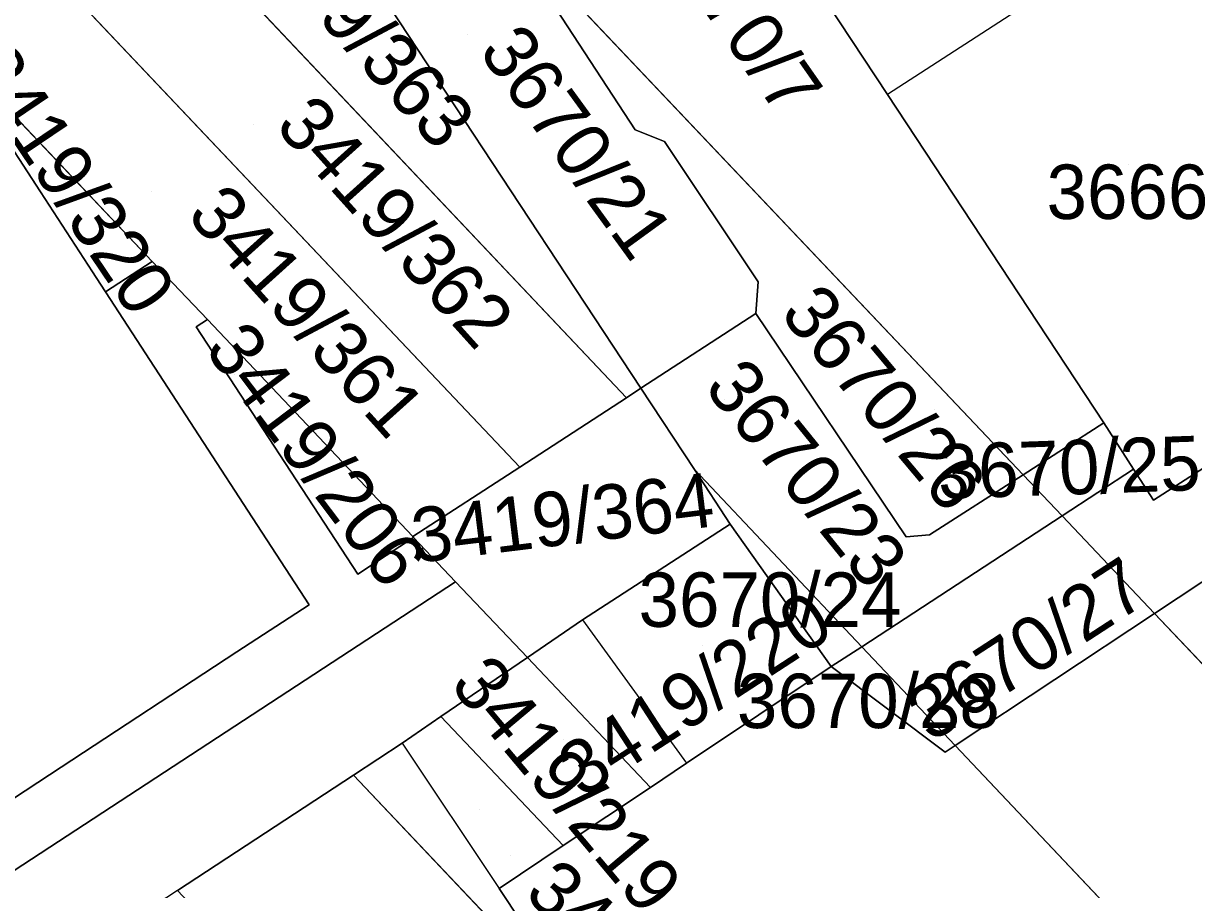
# Model space of a CAD drawing. Extents: x -262715 to -259381, y -1237238 to -1231182.
# Drawn here: x -261913.43 to -261870.4, y -1235771.55 to -1235739.72 of the extents above; entities that cross this region are included whole.
import ezdxf

# ---------------------------------------------------------------- set-up
doc = ezdxf.new("R2010")
doc.units = 0
for name, color, linetype in [('body_kn', 7, 'Continuous'), ('kladpar_druhypozemkov', 7, 'Continuous'), ('kladpar_hranice', 7, 'Continuous'), ('kladpar_parcelnecisla', 7, 'Continuous'), ('kladpar_plochy', 7, 'Continuous'), ('kladpar_sipky', 7, 'Continuous'), ('zappar_hrandruhpozemk', 7, 'Continuous')]:
    doc.layers.add(name, color=color, linetype=linetype)

msp = doc.modelspace()

# ---------------------------------------------------------------- linework, layer by layer
at = {"layer": 'body_kn'}
for p, q in [((-261881.66, -1235742.34), (-261881.66, -1235742.34)), ((-261890.94, -1235743.63), (-261890.94, -1235743.63)), ((-261889.86, -1235744.06), (-261889.86, -1235744.06)), ((-261908.7, -1235748.47), (-261908.7, -1235748.47)), ((-261908.7, -1235748.47), (-261908.7, -1235748.47)), ((-261886.41, -1235749.22), (-261886.41, -1235749.22)), ((-261910.41, -1235749.59), (-261910.41, -1235749.59)), ((-261906.67, -1235750.61), (-261906.67, -1235750.61)), ((-261906.67, -1235750.61), (-261906.67, -1235750.61)), ((-261886.5, -1235750.39), (-261886.5, -1235750.39)), ((-261886.5, -1235750.39), (-261886.5, -1235750.39)), ((-261907.08, -1235750.88), (-261907.08, -1235750.88)), ((-261890.73, -1235753.13), (-261890.73, -1235753.13)), ((-261890.73, -1235753.13), (-261890.73, -1235753.13)), ((-261891.26, -1235753.48), (-261891.26, -1235753.48)), ((-261891.26, -1235753.48), (-261891.26, -1235753.48)), ((-261873.7, -1235754.4), (-261873.7, -1235754.4)), ((-261895.18, -1235756.03), (-261895.18, -1235756.03)), ((-261895.18, -1235756.03), (-261895.18, -1235756.03)), ((-261888.76, -1235756.12), (-261888.76, -1235756.12)), ((-261888.76, -1235756.12), (-261888.76, -1235756.12)), ((-261872.61, -1235756.1), (-261872.61, -1235756.1)), ((-261876.67, -1235756.31), (-261876.67, -1235756.31)), ((-261876.67, -1235756.31), (-261876.67, -1235756.31)), ((-261871.88, -1235757.24), (-261871.88, -1235757.24)), ((-261905.01, -1235757.89), (-261905.01, -1235757.89)), ((-261875.24, -1235757.82), (-261875.24, -1235757.82)), ((-261875.24, -1235757.82), (-261875.24, -1235757.82)), ((-261887.44, -1235758.12), (-261887.44, -1235758.12)), ((-261887.44, -1235758.12), (-261887.44, -1235758.12)), ((-261899.12, -1235758.58), (-261899.12, -1235758.58)), ((-261899.12, -1235758.58), (-261899.12, -1235758.58)), ((-261899.09, -1235758.61), (-261899.09, -1235758.61)), ((-261899.09, -1235758.61), (-261899.09, -1235758.61)), ((-261880.98, -1235758.59), (-261880.98, -1235758.59)), ((-261880.12, -1235758.52), (-261880.12, -1235758.52)), ((-261901.14, -1235759.96), (-261901.14, -1235759.96)), ((-261897.55, -1235760.24), (-261897.55, -1235760.24)), ((-261897.55, -1235760.24), (-261897.55, -1235760.24)), ((-261902.93, -1235761.09), (-261902.93, -1235761.09)), ((-261902.93, -1235761.09), (-261902.93, -1235761.09)), ((-261871.84, -1235761.41), (-261871.84, -1235761.41)), ((-261892.87, -1235761.64), (-261892.87, -1235761.64)), ((-261892.87, -1235761.64), (-261892.87, -1235761.64)), ((-261882.61, -1235762.63), (-261882.61, -1235762.63)), ((-261882.61, -1235762.63), (-261882.61, -1235762.63)), ((-261905.58, -1235762.82), (-261905.58, -1235762.82)), ((-261894.9, -1235763.03), (-261894.9, -1235763.03)), ((-261894.9, -1235763.03), (-261894.9, -1235763.03)), ((-261883.73, -1235763.36), (-261883.73, -1235763.36)), ((-261898.08, -1235765.2), (-261898.08, -1235765.2)), ((-261898.08, -1235765.2), (-261898.08, -1235765.2)), ((-261899.51, -1235766.18), (-261899.51, -1235766.18)), ((-261899.51, -1235766.18), (-261899.51, -1235766.18)), ((-261879.54, -1235766.5), (-261879.54, -1235766.5)), ((-261879.17, -1235766.26), (-261879.17, -1235766.26)), ((-261879.17, -1235766.26), (-261879.17, -1235766.26)), ((-261889.05, -1235766.91), (-261889.05, -1235766.91)), ((-261912.05, -1235767.06), (-261912.05, -1235767.06)), ((-261901.29, -1235767.35), (-261901.29, -1235767.35)), ((-261901.29, -1235767.35), (-261901.29, -1235767.35)), ((-261890.38, -1235767.8), (-261890.38, -1235767.8)), ((-261890.38, -1235767.8), (-261890.38, -1235767.8)), ((-261893.59, -1235769.94), (-261893.59, -1235769.94)), ((-261893.59, -1235769.94), (-261893.59, -1235769.94)), ((-261895.94, -1235771.52), (-261895.94, -1235771.52))]:
    msp.add_line(p, q, dxfattribs=at)
at = {"layer": 'kladpar_druhypozemkov'}
for p, q in [((-261897.12, -1235740.12), (-261897.12, -1235740.12)), ((-261904.97, -1235743.45), (-261904.97, -1235743.45)), ((-261872.8, -1235744.89), (-261872.8, -1235744.89)), ((-261908.73, -1235745.89), (-261908.73, -1235745.89)), ((-261905.68, -1235752.62), (-261905.68, -1235752.62)), ((-261887.64, -1235753.53), (-261887.64, -1235753.53)), ((-261879.95, -1235753.91), (-261879.95, -1235753.91)), ((-261873.81, -1235755.6), (-261873.81, -1235755.6)), ((-261892.08, -1235756.77), (-261892.08, -1235756.77)), ((-261885.37, -1235760.33), (-261885.37, -1235760.33)), ((-261876.52, -1235761.89), (-261876.52, -1235761.89)), ((-261888.45, -1235762.59), (-261888.45, -1235762.59)), ((-261882.25, -1235764.01), (-261882.25, -1235764.01)), ((-261893.57, -1235766.05), (-261893.57, -1235766.05)), ((-261896.68, -1235768.6), (-261896.68, -1235768.6))]:
    msp.add_line(p, q, dxfattribs=at)
at = {"layer": 'kladpar_hranice'}
for p, q in [((-261891.26, -1235753.48), (-261909, -1235734.72)), ((-261895.91, -1235736.01), (-261876.67, -1235756.31)), ((-261876.67, -1235756.31), (-261895.91, -1235736.01)), ((-261895.18, -1235756.03), (-261912.92, -1235737.3)), ((-261915.86, -1235740.92), (-261908.7, -1235748.47)), ((-261908.7, -1235748.47), (-261906.67, -1235750.61)), ((-261890.73, -1235753.13), (-261886.5, -1235750.39)), ((-261886.5, -1235750.39), (-261890.73, -1235753.13)), ((-261890.73, -1235753.13), (-261891.26, -1235753.48)), ((-261888.76, -1235756.12), (-261890.73, -1235753.13)), ((-261888.76, -1235756.12), (-261882.61, -1235762.63)), ((-261882.61, -1235762.63), (-261888.76, -1235756.12)), ((-261875.24, -1235757.82), (-261876.67, -1235756.31)), ((-261876.67, -1235756.31), (-261875.24, -1235757.82)), ((-261882.61, -1235762.63), (-261875.24, -1235757.82)), ((-261875.24, -1235757.82), (-261882.61, -1235762.63)), ((-261875.24, -1235757.82), (-261871.84, -1235761.41)), ((-261871.84, -1235761.41), (-261875.24, -1235757.82)), ((-261899.09, -1235758.61), (-261897.55, -1235760.24)), ((-261897.55, -1235760.24), (-261894.9, -1235763.03)), ((-261871.84, -1235761.41), (-261879.17, -1235766.26)), ((-261879.17, -1235766.26), (-261871.84, -1235761.41)), ((-261831.85, -1235803.58), (-261871.84, -1235761.41)), ((-261871.84, -1235761.41), (-261831.85, -1235803.58)), ((-261879.17, -1235766.26), (-261882.61, -1235762.63)), ((-261882.61, -1235762.63), (-261879.17, -1235766.26)), ((-261898.08, -1235765.2), (-261894.9, -1235763.03)), ((-261894.9, -1235763.03), (-261890.38, -1235767.8)), ((-261890.38, -1235767.8), (-261894.9, -1235763.03)), ((-261893.59, -1235769.94), (-261898.08, -1235765.2)), ((-261898.08, -1235765.2), (-261893.59, -1235769.94)), ((-261839.69, -1235808.02), (-261879.17, -1235766.26)), ((-261879.17, -1235766.26), (-261839.69, -1235808.02)), ((-261907.77, -1235771.59), (-261901.29, -1235767.35)), ((-261901.29, -1235767.35), (-261892.66, -1235776.47)), ((-261892.66, -1235776.47), (-261901.29, -1235767.35)), ((-261890.38, -1235767.8), (-261893.59, -1235769.94))]:
    msp.add_line(p, q, dxfattribs=at)
for points in [[(-261901.86, -1235690.66), (-261897.72, -1235688.09), (-261896.77, -1235687.9), (-261895.82, -1235688.15), (-261890.42, -1235696.1), (-261882.21, -1235709.78), (-261870.44, -1235726.65), (-261862.42, -1235739.24), (-261856.17, -1235748.34), (-261854.04, -1235747.24), (-261852.02, -1235750.42), (-261855.91, -1235752.09), (-261859.51, -1235753.64), (-261861.28, -1235754.75), (-261870.1, -1235760.26), (-261871.84, -1235761.41)], [(-261880.86, -1235720.59), (-261876.87, -1235726.63), (-261874.86, -1235725.3), (-261872.76, -1235728.48), (-261874.77, -1235729.81), (-261871.04, -1235735.46), (-261867.25, -1235741.21), (-261865.26, -1235739.89), (-261863.19, -1235743.04), (-261865.18, -1235744.35), (-261861.19, -1235750.39), (-261871.88, -1235757.24), (-261872.61, -1235756.1), (-261873.7, -1235754.4), (-261881.66, -1235742.34), (-261891.42, -1235727.56), (-261880.86, -1235720.59)], [(-261891.42, -1235727.56), (-261881.66, -1235742.34), (-261873.7, -1235754.4), (-261876.67, -1235756.31)], [(-261904.71, -1235731.9), (-261902.68, -1235734.99), (-261890.73, -1235753.13)], [(-261890.73, -1235753.13), (-261902.68, -1235734.99), (-261899.11, -1235732.64)], [(-261912.92, -1235737.3), (-261909, -1235734.72), (-261891.26, -1235753.48), (-261895.18, -1235756.03)], [(-261876.67, -1235756.31), (-261880.12, -1235758.52), (-261880.98, -1235758.59), (-261886.5, -1235750.39), (-261886.41, -1235749.22), (-261889.86, -1235744.06), (-261890.94, -1235743.63), (-261895.91, -1235736.01)], [(-261895.91, -1235736.01), (-261890.94, -1235743.63), (-261889.86, -1235744.06), (-261886.41, -1235749.22), (-261886.5, -1235750.39)], [(-261915.72, -1235739.14), (-261912.92, -1235737.3), (-261895.18, -1235756.03), (-261899.12, -1235758.58), (-261906.67, -1235750.61), (-261908.7, -1235748.47), (-261915.86, -1235740.92)], [(-261941.49, -1235776.06), (-261949.94, -1235763.13), (-261950.18, -1235762.76), (-261944.75, -1235759.2), (-261940.87, -1235756.66), (-261942.45, -1235754.27), (-261940.52, -1235752.99), (-261938.94, -1235755.39), (-261937.38, -1235754.37), (-261933.08, -1235751.55), (-261929.13, -1235748.97), (-261922.69, -1235744.74), (-261919.47, -1235742.63), (-261916.3, -1235740.55), (-261916, -1235741.01), (-261910.41, -1235749.59), (-261905.01, -1235757.89), (-261902.93, -1235761.09)], [(-261908.7, -1235748.47), (-261910.41, -1235749.59), (-261916, -1235741.01), (-261915.86, -1235740.92)], [(-261920.27, -1235772.45), (-261915.99, -1235769.64), (-261912.05, -1235767.06), (-261905.58, -1235762.82), (-261902.93, -1235761.09), (-261905.01, -1235757.89), (-261910.41, -1235749.59), (-261908.7, -1235748.47)], [(-261899.09, -1235758.61), (-261901.14, -1235759.96), (-261907.08, -1235750.88), (-261906.67, -1235750.61)], [(-261906.67, -1235750.61), (-261907.08, -1235750.88), (-261901.14, -1235759.96), (-261899.09, -1235758.61)], [(-261906.67, -1235750.61), (-261899.12, -1235758.58), (-261899.09, -1235758.61)], [(-261886.5, -1235750.39), (-261880.98, -1235758.59), (-261880.12, -1235758.52), (-261876.67, -1235756.31)], [(-261875.24, -1235757.82), (-261872.61, -1235756.1), (-261871.88, -1235757.24), (-261861.19, -1235750.39)], [(-261899.12, -1235758.58), (-261895.18, -1235756.03), (-261891.26, -1235753.48), (-261890.73, -1235753.13)], [(-261890.73, -1235753.13), (-261888.76, -1235756.12), (-261887.44, -1235758.12)], [(-261876.67, -1235756.31), (-261873.7, -1235754.4), (-261872.61, -1235756.1), (-261875.24, -1235757.82)], [(-261871.84, -1235761.41), (-261870.1, -1235760.26), (-261861.28, -1235754.75)], [(-261882.61, -1235762.63), (-261883.73, -1235763.36), (-261887.44, -1235758.12), (-261888.76, -1235756.12)], [(-261894.9, -1235763.03), (-261892.87, -1235761.64), (-261887.44, -1235758.12)], [(-261887.44, -1235758.12), (-261892.87, -1235761.64), (-261894.9, -1235763.03)], [(-261887.44, -1235758.12), (-261883.73, -1235763.36), (-261889.05, -1235766.91), (-261890.38, -1235767.8)], [(-261894.9, -1235763.03), (-261897.55, -1235760.24), (-261899.09, -1235758.61), (-261899.12, -1235758.58)], [(-261940.21, -1235799.25), (-261941.25, -1235797.68), (-261942.55, -1235795.7), (-261942.94, -1235794.16), (-261942.95, -1235792.66), (-261942.46, -1235790.88), (-261941.77, -1235789.72), (-261940.8, -1235788.62), (-261939.76, -1235787.83), (-261897.55, -1235760.24)], [(-261897.55, -1235760.24), (-261939.76, -1235787.83), (-261940.8, -1235788.62), (-261941.77, -1235789.72), (-261942.46, -1235790.88), (-261942.95, -1235792.66), (-261942.94, -1235794.16), (-261942.55, -1235795.7), (-261941.25, -1235797.68), (-261940.21, -1235799.25)], [(-261902.93, -1235761.09), (-261905.58, -1235762.82), (-261912.05, -1235767.06), (-261915.99, -1235769.64), (-261920.27, -1235772.45)], [(-261879.17, -1235766.26), (-261879.54, -1235766.5), (-261883.73, -1235763.36), (-261882.61, -1235762.63)], [(-261894.9, -1235763.03), (-261898.08, -1235765.2), (-261899.51, -1235766.18), (-261901.29, -1235767.35), (-261907.77, -1235771.59), (-261910.2, -1235773.18), (-261911.71, -1235774.17), (-261914.3, -1235775.86), (-261915.99, -1235776.97), (-261923.31, -1235781.75), (-261931.08, -1235786.84), (-261938.27, -1235791.54), (-261940.66, -1235793.11), (-261929.11, -1235810.93)], [(-261900.99, -1235818.18), (-261893.38, -1235813.23), (-261886.13, -1235808.51), (-261881.87, -1235805.75), (-261881.05, -1235805.21), (-261877.97, -1235803.15), (-261875.9, -1235801.77), (-261892.66, -1235776.47), (-261895.94, -1235771.52), (-261893.59, -1235769.94), (-261890.38, -1235767.8), (-261889.05, -1235766.91), (-261883.73, -1235763.36), (-261879.54, -1235766.5), (-261879.17, -1235766.26)], [(-261901.29, -1235767.35), (-261899.51, -1235766.18), (-261898.08, -1235765.2)], [(-261893.59, -1235769.94), (-261895.94, -1235771.52), (-261892.66, -1235776.47)]]:
    msp.add_lwpolyline(points, dxfattribs=at)
at = {"layer": 'kladpar_plochy'}
for points in [[(-261880.86, -1235720.59), (-261876.87, -1235726.63), (-261874.86, -1235725.3), (-261872.76, -1235728.48), (-261874.77, -1235729.81), (-261871.04, -1235735.46), (-261867.25, -1235741.21), (-261865.26, -1235739.89), (-261863.19, -1235743.04), (-261865.18, -1235744.35), (-261861.19, -1235750.39), (-261871.88, -1235757.24), (-261872.61, -1235756.1), (-261873.7, -1235754.4), (-261881.66, -1235742.34), (-261891.42, -1235727.56)], [(-261891.42, -1235727.56), (-261881.66, -1235742.34), (-261873.7, -1235754.4), (-261876.67, -1235756.31), (-261895.91, -1235736.01), (-261897.61, -1235733.42), (-261897.52, -1235732.22), (-261897.81, -1235731.78)], [(-261890.73, -1235753.13), (-261891.26, -1235753.48), (-261909, -1235734.72), (-261904.71, -1235731.9), (-261902.68, -1235734.99)], [(-261899.11, -1235732.64), (-261895.91, -1235736.01), (-261890.94, -1235743.63), (-261889.86, -1235744.06), (-261886.41, -1235749.22), (-261886.5, -1235750.39), (-261890.73, -1235753.13), (-261902.68, -1235734.99)], [(-261912.92, -1235737.3), (-261909, -1235734.72), (-261891.26, -1235753.48), (-261895.18, -1235756.03)], [(-261876.67, -1235756.31), (-261880.12, -1235758.52), (-261880.98, -1235758.59), (-261886.5, -1235750.39), (-261886.41, -1235749.22), (-261889.86, -1235744.06), (-261890.94, -1235743.63), (-261895.91, -1235736.01)], [(-261915.86, -1235740.92), (-261914.95, -1235740.33), (-261915.72, -1235739.14), (-261912.92, -1235737.3), (-261895.18, -1235756.03), (-261899.12, -1235758.58), (-261906.67, -1235750.61), (-261908.7, -1235748.47)], [(-261915.86, -1235740.92), (-261908.7, -1235748.47), (-261910.41, -1235749.59), (-261916, -1235741.01)], [(-261899.09, -1235758.61), (-261901.14, -1235759.96), (-261907.08, -1235750.88), (-261906.67, -1235750.61), (-261899.12, -1235758.58)], [(-261875.24, -1235757.82), (-261882.61, -1235762.63), (-261888.76, -1235756.12), (-261890.73, -1235753.13), (-261886.5, -1235750.39), (-261880.98, -1235758.59), (-261880.12, -1235758.52), (-261876.67, -1235756.31)], [(-261887.44, -1235758.12), (-261892.87, -1235761.64), (-261894.9, -1235763.03), (-261897.55, -1235760.24), (-261899.09, -1235758.61), (-261899.12, -1235758.58), (-261895.18, -1235756.03), (-261891.26, -1235753.48), (-261890.73, -1235753.13), (-261888.76, -1235756.12)], [(-261875.24, -1235757.82), (-261876.67, -1235756.31), (-261873.7, -1235754.4), (-261872.61, -1235756.1)], [(-261831.85, -1235803.58), (-261871.84, -1235761.41), (-261870.1, -1235760.26), (-261861.28, -1235754.75), (-261824.98, -1235792.83), (-261822.58, -1235796.64), (-261823, -1235798.02), (-261823.8, -1235799.02)], [(-261882.61, -1235762.63), (-261883.73, -1235763.36), (-261887.44, -1235758.12), (-261888.76, -1235756.12)], [(-261879.17, -1235766.26), (-261882.61, -1235762.63), (-261875.24, -1235757.82), (-261871.84, -1235761.41)], [(-261887.44, -1235758.12), (-261883.73, -1235763.36), (-261889.05, -1235766.91), (-261890.38, -1235767.8), (-261894.9, -1235763.03), (-261892.87, -1235761.64)], [(-261929.11, -1235810.93), (-261940.21, -1235799.25), (-261941.25, -1235797.68), (-261942.55, -1235795.7), (-261942.94, -1235794.16), (-261942.95, -1235792.66), (-261942.46, -1235790.88), (-261941.77, -1235789.72), (-261940.8, -1235788.62), (-261939.76, -1235787.83), (-261897.55, -1235760.24), (-261894.9, -1235763.03), (-261898.08, -1235765.2), (-261899.51, -1235766.18), (-261901.29, -1235767.35), (-261907.77, -1235771.59), (-261910.2, -1235773.18), (-261911.71, -1235774.17), (-261914.3, -1235775.86), (-261915.99, -1235776.97), (-261923.31, -1235781.75), (-261931.08, -1235786.84), (-261938.27, -1235791.54), (-261940.66, -1235793.11)], [(-261879.17, -1235766.26), (-261871.84, -1235761.41), (-261831.85, -1235803.58), (-261839.69, -1235808.02)], [(-261879.17, -1235766.26), (-261879.54, -1235766.5), (-261883.73, -1235763.36), (-261882.61, -1235762.63)], [(-261894.9, -1235763.03), (-261890.38, -1235767.8), (-261893.59, -1235769.94), (-261898.08, -1235765.2)], [(-261898.08, -1235765.2), (-261893.59, -1235769.94), (-261895.94, -1235771.52), (-261892.66, -1235776.47), (-261901.29, -1235767.35), (-261899.51, -1235766.18)], [(-261901.29, -1235767.35), (-261892.66, -1235776.47), (-261875.9, -1235801.77), (-261877.97, -1235803.15), (-261907.77, -1235771.59)]]:
    msp.add_lwpolyline(points, close=True, dxfattribs=at)
for points in [[(-261941.49, -1235776.06), (-261949.94, -1235763.13), (-261950.18, -1235762.76), (-261944.75, -1235759.2), (-261940.87, -1235756.66), (-261942.45, -1235754.27), (-261940.52, -1235752.99), (-261938.94, -1235755.39), (-261937.38, -1235754.37), (-261933.08, -1235751.55), (-261929.13, -1235748.97), (-261922.69, -1235744.74), (-261919.47, -1235742.63), (-261916.3, -1235740.55), (-261916, -1235741.01), (-261910.41, -1235749.59), (-261905.01, -1235757.89), (-261902.93, -1235761.09), (-261905.58, -1235762.82), (-261912.05, -1235767.06), (-261915.99, -1235769.64), (-261920.27, -1235772.45)], [(-261920.27, -1235772.45), (-261915.99, -1235769.64), (-261912.05, -1235767.06), (-261905.58, -1235762.82), (-261902.93, -1235761.09), (-261905.01, -1235757.89), (-261910.41, -1235749.59), (-261908.7, -1235748.47), (-261906.67, -1235750.61), (-261907.08, -1235750.88), (-261901.14, -1235759.96), (-261899.09, -1235758.61), (-261897.55, -1235760.24), (-261939.76, -1235787.83)], [(-261870.1, -1235760.26), (-261871.84, -1235761.41), (-261875.24, -1235757.82), (-261872.61, -1235756.1), (-261871.88, -1235757.24), (-261861.19, -1235750.39)], [(-261863.59, -1235809.23), (-261880.48, -1235818.62), (-261868.68, -1235839.78), (-261876.35, -1235844.07), (-261900.99, -1235818.18), (-261893.38, -1235813.23), (-261886.13, -1235808.51), (-261881.87, -1235805.75), (-261881.05, -1235805.21), (-261877.97, -1235803.15), (-261875.9, -1235801.77), (-261892.66, -1235776.47), (-261895.94, -1235771.52), (-261893.59, -1235769.94), (-261890.38, -1235767.8), (-261889.05, -1235766.91), (-261883.73, -1235763.36), (-261879.54, -1235766.5), (-261879.17, -1235766.26), (-261839.69, -1235808.02)]]:
    msp.add_lwpolyline(points, dxfattribs=at)
at = {"layer": 'kladpar_sipky'}
msp.add_line((-261895.52, -1235770.31), (-261895.52, -1235770.31), dxfattribs=at)
at = {"layer": 'zappar_hrandruhpozemk'}
for p, q in [((-261871.04, -1235735.46), (-261881.66, -1235742.34)), ((-261892.87, -1235761.64), (-261889.05, -1235766.91)), ((-261899.51, -1235766.18), (-261895.94, -1235771.52))]:
    msp.add_line(p, q, dxfattribs=at)

# ---------------------------------------------------------------- texts
at = {"layer": 'kladpar_parcelnecisla'}
for s, rotation, p in [('3419/363', 312, (-261905.645, -1235736.196)), ('3670/7', 305, (-261890.284, -1235736.589)), ('3670/21', 306, (-261896.728, -1235740.749)), ('3419/320', 304, (-261915.64, -1235741.376)), ('3419/362', 312, (-261904.225, -1235743.527)), ('3419/361', 312, (-261907.473, -1235746.806)), ('3670/26', 310, (-261885.656, -1235750.414)), ('3419/206', 307, (-261906.81, -1235751.704)), ('3670/23', 309, (-261888.443, -1235753.116)), ('3670/25', 2, (-261879.781, -1235757.205)), ('3419/364', 7, (-261899.029, -1235759.556)), ('3670/27', 33, (-261880.059, -1235766.18)), ('3419/220', 33, (-261892.887, -1235768.228)), ('3419/219', 310, (-261897.791, -1235764.048)), ('3419/218', 319, (-261895.073, -1235771.797))]:
    msp.add_text(s, height=2, rotation=rotation, dxfattribs=at).set_placement(p)
for s, p in [('3666', (-261875.812, -1235746.91)), ('3670/24', (-261890.814, -1235761.9)), ('3670/28', (-261887.198, -1235765.62))]:
    msp.add_text(s, height=2, dxfattribs=at).set_placement(p)

doc.saveas('drawing.dxf')
